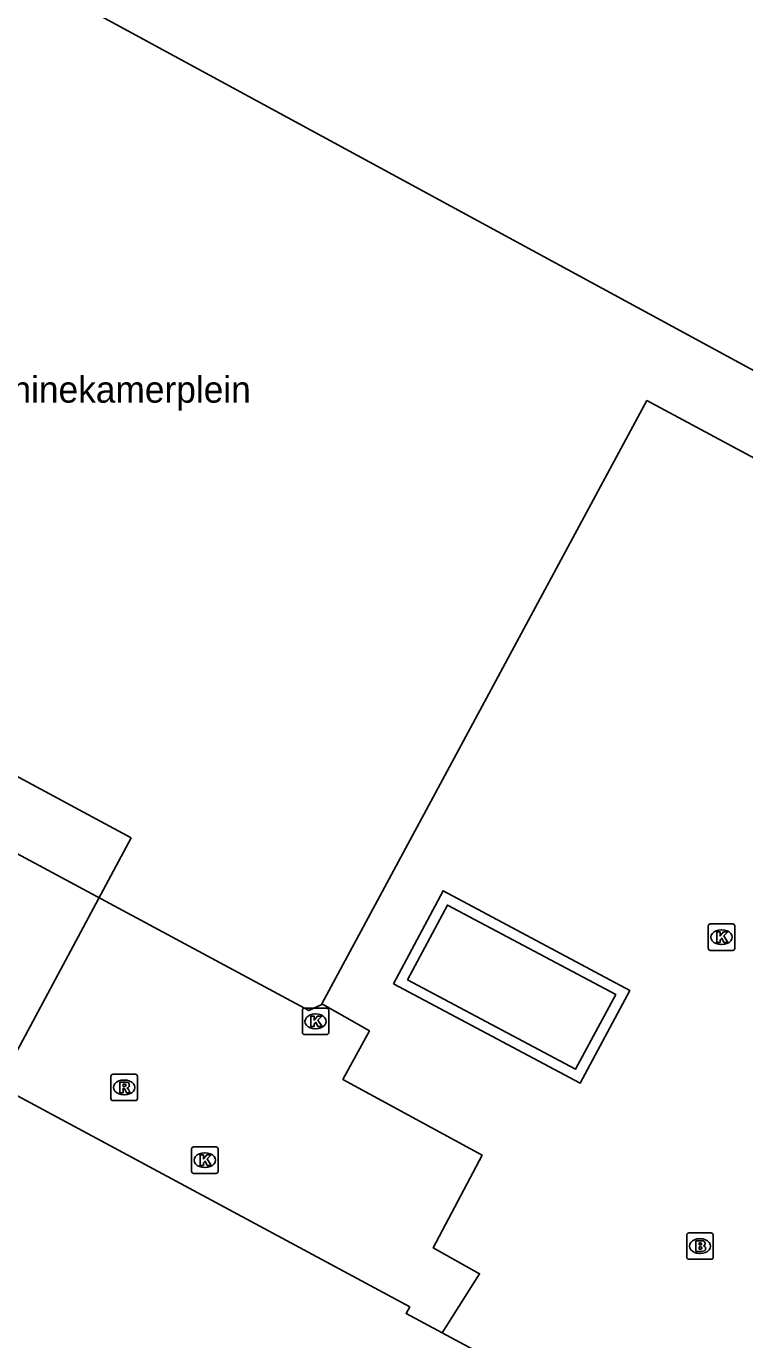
# Model space of a CAD drawing. Extents: x 159489 to 160304, y 383826 to 384530.
# Drawn here: x 159768.87 to 159796.09, y 384373.85 to 384423.62 of the extents above; entities that cross this region are included whole.
import ezdxf

# ---------------------------------------------------------------- set-up
doc = ezdxf.new("R2010")
doc.units = 0
for name, color, linetype in [('IMGEO_Brandkraan', 7, 'Continuous'), ('IMGEO_Kolk', 7, 'Continuous'), ('IMGEO_Openbare_ruimte_label', 7, 'Continuous'), ('IMGEO_Pand', 7, 'Continuous'), ('IMGEO_Pand_overbouw', 7, 'Continuous'), ('IMGEO_Pand_vergunning_verleend', 7, 'Continuous'), ('IMGEO_Rioolput', 7, 'Continuous'), ('IMGEO_Terreindeel_open', 7, 'Continuous'), ('IMGEO_Voetpad_open', 7, 'Continuous')]:
    doc.layers.add(name, color=color, linetype=linetype)

msp = doc.modelspace()

# ---------------------------------------------------------------- linework, layer by layer
at = {"layer": 'IMGEO_Brandkraan'}
for p, q in [((159793.893, 384376.973), (159793.893, 384377.825)), ((159793.968, 384377.899), (159794.82, 384377.899)), ((159794.894, 384377.825), (159794.894, 384376.973)), ((159794.381, 384377.679), (159794.406, 384377.679)), ((159794.82, 384376.899), (159793.968, 384376.899)), ((159794.404, 384377.119), (159794.379, 384377.119))]:
    msp.add_line(p, q, dxfattribs=at)
for points in [[(159793.893, 384376.973), (159793.893, 384377.825)], [(159793.968, 384377.899), (159794.82, 384377.899)], [(159794.894, 384377.825), (159794.894, 384376.973)], [(159794.241, 384377.599), (159794.241, 384377.199), (159794.454, 384377.199)], [(159794.472, 384377.599), (159794.241, 384377.599)], [(159794.42, 384377.518), (159794.366, 384377.518), (159794.366, 384377.442)], [(159794.366, 384377.442), (159794.419, 384377.442)], [(159794.428, 384377.366), (159794.366, 384377.366), (159794.366, 384377.285)], [(159794.366, 384377.285), (159794.428, 384377.285)], [(159794.82, 384376.899), (159793.968, 384376.899)]]:
    msp.add_lwpolyline(points, dxfattribs=at)
for centre, radius, start, end in [((159793.97, 384377.823), 0.0765, 91.552, 178.448), ((159793.97, 384377.823), 0.0765, 91.552, 178.448), ((159794.818, 384377.823), 0.0765, 1.552, 88.448), ((159794.818, 384377.823), 0.0765, 1.552, 88.448), ((159794.421, 384377.48), 0.0379, 267.8285, 90.9355), ((159794.429, 384377.325), 0.0404, 269.8759, 90.5077), ((159794.476, 384377.454), 0.145, 59.4692, 91.5367), ((159794.501, 384377.501), 0.0922, 285.5137, 58.1501), ((159794.506, 384377.309), 0.105, 301.3115, 78.989), ((159793.97, 384376.975), 0.0765, 181.552, 268.448), ((159793.97, 384376.975), 0.0765, 181.552, 268.448), ((159794.46, 384377.45), 0.251, 268.6676, 293.5347), ((159794.818, 384376.975), 0.0765, 271.552, 358.448), ((159794.818, 384376.975), 0.0765, 271.552, 358.448)]:
    msp.add_arc(centre, radius, start, end, dxfattribs=at)
for centre, major_axis, ratio, start_param, end_param in [((159794.38, 384377.399), (-0.387, 0.002), 0.722429, 4.712389, 7.853982), ((159794.405, 384377.399), (-0.39, 0.002), 0.717154, 1.570796, 4.712389)]:
    msp.add_ellipse(centre, major_axis=major_axis, ratio=ratio, start_param=start_param, end_param=end_param, dxfattribs=at)
at = {"layer": 'IMGEO_Kolk'}
for p, q in [((159794.711, 384388.679), (159794.711, 384389.531)), ((159794.786, 384389.605), (159795.638, 384389.605)), ((159795.199, 384389.385), (159795.224, 384389.385)), ((159795.712, 384389.531), (159795.712, 384388.679)), ((159795.222, 384388.825), (159795.197, 384388.825)), ((159795.638, 384388.605), (159794.786, 384388.605)), ((159779.329, 384385.488), (159779.329, 384386.34)), ((159779.404, 384386.414), (159780.256, 384386.414)), ((159780.33, 384386.34), (159780.33, 384385.488)), ((159779.817, 384386.194), (159779.842, 384386.194)), ((159780.256, 384385.414), (159779.404, 384385.414)), ((159779.84, 384385.634), (159779.815, 384385.634)), ((159775.134, 384380.229), (159775.134, 384381.081)), ((159775.209, 384381.155), (159776.061, 384381.155)), ((159775.622, 384380.935), (159775.647, 384380.935)), ((159776.135, 384381.081), (159776.135, 384380.229)), ((159775.645, 384380.375), (159775.62, 384380.375)), ((159776.061, 384380.155), (159775.209, 384380.155))]:
    msp.add_line(p, q, dxfattribs=at)
for points in [[(159794.711, 384388.679), (159794.711, 384389.531)], [(159794.786, 384389.605), (159795.638, 384389.605)], [(159795.032, 384389.305), (159795.155, 384389.305), (159795.155, 384389.154), (159795.285, 384389.305), (159795.449, 384389.305), (159795.303, 384389.154), (159795.456, 384388.905), (159795.304, 384388.905), (159795.219, 384389.069), (159795.155, 384389.002), (159795.155, 384388.905), (159795.032, 384388.905), (159795.032, 384389.305)], [(159795.712, 384389.531), (159795.712, 384388.679)], [(159795.638, 384388.605), (159794.786, 384388.605)], [(159779.329, 384385.488), (159779.329, 384386.34)], [(159779.404, 384386.414), (159780.256, 384386.414)], [(159780.33, 384386.34), (159780.33, 384385.488)], [(159779.65, 384386.114), (159779.773, 384386.114), (159779.773, 384385.963), (159779.903, 384386.114), (159780.067, 384386.114), (159779.921, 384385.963), (159780.074, 384385.714), (159779.922, 384385.714), (159779.837, 384385.878), (159779.773, 384385.811), (159779.773, 384385.714), (159779.65, 384385.714), (159779.65, 384386.114)], [(159780.256, 384385.414), (159779.404, 384385.414)], [(159775.134, 384380.229), (159775.134, 384381.081)], [(159775.209, 384381.155), (159776.061, 384381.155)], [(159775.455, 384380.855), (159775.578, 384380.855), (159775.578, 384380.704), (159775.708, 384380.855), (159775.872, 384380.855), (159775.726, 384380.704), (159775.879, 384380.455), (159775.727, 384380.455), (159775.642, 384380.619), (159775.578, 384380.552), (159775.578, 384380.455), (159775.455, 384380.455), (159775.455, 384380.855)], [(159776.135, 384381.081), (159776.135, 384380.229)], [(159776.061, 384380.155), (159775.209, 384380.155)]]:
    msp.add_lwpolyline(points, dxfattribs=at)
for centre, start, end in [((159794.788, 384389.529), 91.552, 178.448), ((159794.788, 384389.529), 91.552, 178.448), ((159795.636, 384389.529), 1.552, 88.448), ((159795.636, 384389.529), 1.552, 88.448), ((159794.788, 384388.681), 181.552, 268.448), ((159794.788, 384388.681), 181.552, 268.448), ((159795.636, 384388.681), 271.552, 358.448), ((159795.636, 384388.681), 271.552, 358.448), ((159779.406, 384386.338), 91.552, 178.448), ((159779.406, 384386.338), 91.552, 178.448), ((159780.254, 384386.338), 1.552, 88.448), ((159780.254, 384386.338), 1.552, 88.448), ((159779.406, 384385.49), 181.552, 268.448), ((159779.406, 384385.49), 181.552, 268.448), ((159780.254, 384385.49), 271.552, 358.448), ((159780.254, 384385.49), 271.552, 358.448), ((159775.211, 384381.079), 91.552, 178.448), ((159775.211, 384381.079), 91.552, 178.448), ((159776.059, 384381.079), 1.552, 88.448), ((159776.059, 384381.079), 1.552, 88.448), ((159775.211, 384380.231), 181.552, 268.448), ((159775.211, 384380.231), 181.552, 268.448), ((159776.059, 384380.231), 271.552, 358.448), ((159776.059, 384380.231), 271.552, 358.448)]:
    msp.add_arc(centre, 0.0765, start, end, dxfattribs=at)
for centre, major_axis, ratio, start_param, end_param in [((159795.198, 384389.105), (-0.387, 0.002), 0.722429, 4.712389, 7.853982), ((159795.223, 384389.105), (-0.39, 0.002), 0.717154, 1.570796, 4.712389), ((159779.816, 384385.914), (-0.387, 0.002), 0.722429, 4.712389, 7.853982), ((159779.841, 384385.914), (-0.39, 0.002), 0.717154, 1.570796, 4.712389), ((159775.621, 384380.655), (-0.387, 0.002), 0.722429, 4.712389, 7.853982), ((159775.646, 384380.655), (-0.39, 0.002), 0.717154, 1.570796, 4.712389)]:
    msp.add_ellipse(centre, major_axis=major_axis, ratio=ratio, start_param=start_param, end_param=end_param, dxfattribs=at)
at = {"layer": 'IMGEO_Pand'}
for points in [[(159784.623, 384374.112), (159783.258, 384374.845), (159783.397, 384375.103), (159766.339, 384384.271), (159766.74, 384385.035), (159762.446, 384387.363), (159762.034, 384386.593), (159757.242, 384389.159), (159757.112, 384388.916), (159743.621, 384396.119), (159743.741, 384396.343), (159735.557, 384400.786)], [(159828.873, 384350.338), (159784.623, 384374.112)]]:
    msp.add_lwpolyline(points, dxfattribs=at)
at = {"layer": 'IMGEO_Pand_overbouw'}
msp.add_lwpolyline([(159772.845, 384392.873), (159746.364, 384407.132), (159719.057, 384356.211), (159708.316, 384336.181), (159708.428, 384336.121), (159728.589, 384325.319), (159734.596, 384322.101), (159734.859, 384321.96), (159745.598, 384342.008)], close=True, dxfattribs=at)
at = {"layer": 'IMGEO_Pand_vergunning_verleend'}
msp.add_lwpolyline([(159769.186, 384425.373), (159780.608, 384446.249), (159813.736, 384428.159), (159813.312, 384426.857), (159816.479, 384425.02), (159815.686, 384423.396), (159819.404, 384421.377), (159818.625, 384419.942), (159822.216, 384417.992), (159821.409, 384416.506), (159825.032, 384414.538), (159824.243, 384413.087), (159827.867, 384411.119), (159820.482, 384397.518), (159769.186, 384425.373)], dxfattribs=at)
at = {"layer": 'IMGEO_Rioolput'}
for p, q in [((159772.078, 384382.986), (159772.078, 384383.838)), ((159772.153, 384383.912), (159773.005, 384383.912)), ((159773.079, 384383.838), (159773.079, 384382.986)), ((159772.566, 384383.692), (159772.591, 384383.692)), ((159773.005, 384382.912), (159772.153, 384382.912)), ((159772.589, 384383.132), (159772.564, 384383.132))]:
    msp.add_line(p, q, dxfattribs=at)
for points in [[(159772.078, 384382.986), (159772.078, 384383.838)], [(159772.153, 384383.912), (159773.005, 384383.912)], [(159773.079, 384383.838), (159773.079, 384382.986)], [(159772.667, 384383.61), (159772.415, 384383.612), (159772.415, 384383.212)], [(159772.415, 384383.212), (159772.539, 384383.212), (159772.539, 384383.374), (159772.55, 384383.374)], [(159772.593, 384383.531), (159772.539, 384383.531), (159772.539, 384383.45)], [(159772.539, 384383.45), (159772.591, 384383.45)], [(159772.597, 384383.345), (159772.668, 384383.212), (159772.808, 384383.212), (159772.743, 384383.338)], [(159773.005, 384382.912), (159772.153, 384382.912)]]:
    msp.add_lwpolyline(points, dxfattribs=at)
for centre, radius, start, end in [((159772.155, 384383.836), 0.0765, 91.552, 178.448), ((159772.155, 384383.836), 0.0765, 91.552, 178.448), ((159773.003, 384383.836), 0.0765, 1.552, 88.448), ((159773.003, 384383.836), 0.0765, 1.552, 88.448), ((159772.549, 384383.321), 0.0533, 26.0293, 88.6989), ((159772.575, 384383.639), 0.19, 274.7715, 282.9687), ((159772.599, 384383.435), 0.0964, 77.0061, 93.1865), ((159772.613, 384383.492), 0.0378, 276.6634, 79.6772), ((159772.666, 384383.5), 0.109, 350.3612, 89.416), ((159772.664, 384383.5), 0.112, 277.5842, 350.9817), ((159772.648, 384383.285), 0.108, 29.5134, 73.7905), ((159772.155, 384382.988), 0.0765, 181.552, 268.448), ((159772.155, 384382.988), 0.0765, 181.552, 268.448), ((159773.003, 384382.988), 0.0765, 271.552, 358.448), ((159773.003, 384382.988), 0.0765, 271.552, 358.448)]:
    msp.add_arc(centre, radius, start, end, dxfattribs=at)
for centre, major_axis, ratio, start_param, end_param in [((159772.565, 384383.412), (-0.387, 0.002), 0.722429, 4.712389, 7.853982), ((159772.59, 384383.412), (-0.39, 0.002), 0.717154, 1.570796, 4.712389)]:
    msp.add_ellipse(centre, major_axis=major_axis, ratio=ratio, start_param=start_param, end_param=end_param, dxfattribs=at)
at = {"layer": 'IMGEO_Terreindeel_open'}
msp.add_lwpolyline([(159783.313, 384387.484), (159789.681, 384384.106), (159791.201, 384386.929), (159784.826, 384390.32), (159783.313, 384387.484)], dxfattribs=at)
at = {"layer": 'IMGEO_Voetpad_open'}
for points in [[(159780.097, 384386.562), (159780.064, 384386.581), (159792.382, 384409.432), (159807.437, 384401.349)], [(159739.164, 384408.05), (159779.581, 384386.32), (159780.097, 384386.562)], [(159782.777, 384387.34), (159789.85, 384383.568), (159791.733, 384387.084), (159784.661, 384390.86), (159782.777, 384387.34)], [(159784.623, 384374.112), (159786.043, 384376.355), (159784.288, 384377.331), (159786.138, 384380.839), (159780.865, 384383.714), (159781.87, 384385.554), (159780.097, 384386.562)]]:
    msp.add_lwpolyline(points, dxfattribs=at)

# ---------------------------------------------------------------- texts
at = {"layer": 'IMGEO_Openbare_ruimte_label'}
msp.add_text('Machinekamerplein', height=1, dxfattribs=at).set_placement((159765.781, 384409.355))

doc.saveas('drawing.dxf')
